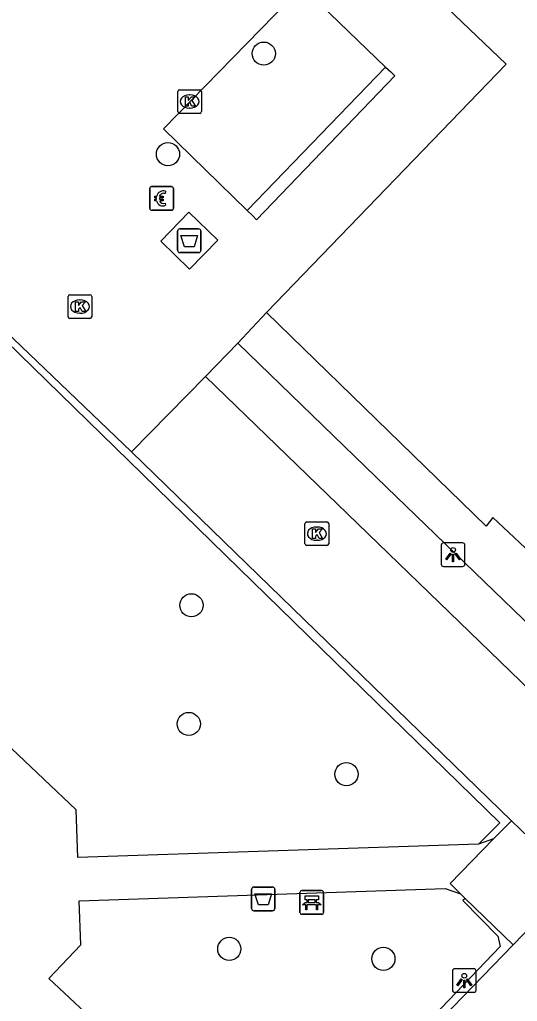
# Model space of a CAD drawing. Extents: x 160356 to 161355, y 381727 to 382845.
# Drawn here: x 161000.6 to 161021.61, y 382663.64 to 382705.11 of the extents above; entities that cross this region are included whole.
import ezdxf

# ---------------------------------------------------------------- set-up
doc = ezdxf.new("R2010")
doc.units = 0
for name, color, linetype in [('IMGEO_Afval_apart_plaats', 7, 'Continuous'), ('IMGEO_Afvalbak', 7, 'Continuous'), ('IMGEO_Bank', 7, 'Continuous'), ('IMGEO_Betaalautomaat', 7, 'Continuous'), ('IMGEO_Boom', 7, 'Continuous'), ('IMGEO_Haag', 7, 'Continuous'), ('IMGEO_Kolk', 7, 'Continuous'), ('IMGEO_Lichtpunt', 7, 'Continuous'), ('IMGEO_Pand', 7, 'Continuous'), ('IMGEO_Parkeervlak_open', 7, 'Continuous'), ('IMGEO_Rijbaan_lokaal_open', 7, 'Continuous'), ('IMGEO_Voetpad_halfverhard', 7, 'Continuous'), ('IMGEO_Voetpad_open', 7, 'Continuous')]:
    doc.layers.add(name, color=color, linetype=linetype)

msp = doc.modelspace()

# ---------------------------------------------------------------- linework, layer by layer
at = {"layer": 'IMGEO_Afval_apart_plaats'}
for p, q in [((161007.264, 382695.368), (161007.264, 382696.168)), ((161007.264, 382696.168), (161007.264, 382695.368)), ((161007.364, 382696.268), (161008.154, 382696.268)), ((161008.154, 382696.268), (161007.364, 382696.268)), ((161008.254, 382696.168), (161008.254, 382695.368)), ((161008.254, 382695.368), (161008.254, 382696.168)), ((161008.154, 382695.268), (161007.364, 382695.268)), ((161007.364, 382695.268), (161008.154, 382695.268))]:
    msp.add_line(p, q, dxfattribs=at)
msp.add_lwpolyline([(161007.407, 382695.982), (161008.111, 382695.982), (161007.962, 382695.512), (161007.556, 382695.512), (161007.407, 382695.982)], dxfattribs=at)
for centre, start, end in [((161007.364, 382696.168), 90, 180), ((161007.364, 382696.168), 90, 180), ((161008.154, 382696.168), 0, 90), ((161008.154, 382696.168), 360, 90), ((161007.364, 382695.368), 180, 270), ((161007.364, 382695.368), 180, 270), ((161008.154, 382695.368), 270, 0), ((161008.154, 382695.368), 270, 0)]:
    msp.add_arc(centre, 0.1, start, end, dxfattribs=at)
at = {"layer": 'IMGEO_Afvalbak'}
for p, q in [((161010.388, 382667.564), (161010.388, 382668.364)), ((161010.388, 382668.364), (161010.388, 382667.564)), ((161010.488, 382668.464), (161011.278, 382668.464)), ((161011.278, 382668.464), (161010.488, 382668.464)), ((161011.378, 382668.364), (161011.378, 382667.564)), ((161011.378, 382667.564), (161011.378, 382668.364)), ((161011.278, 382667.464), (161010.488, 382667.464)), ((161010.488, 382667.464), (161011.278, 382667.464))]:
    msp.add_line(p, q, dxfattribs=at)
msp.add_lwpolyline([(161010.531, 382668.178), (161011.235, 382668.178), (161011.086, 382667.708), (161010.68, 382667.708), (161010.531, 382668.178)], dxfattribs=at)
for centre, start, end in [((161010.488, 382668.364), 90, 180), ((161010.488, 382668.364), 90, 180), ((161011.278, 382668.364), 0, 90), ((161011.278, 382668.364), 360, 90), ((161010.488, 382667.564), 180, 270), ((161010.488, 382667.564), 180, 270), ((161011.278, 382667.564), 270, 0), ((161011.278, 382667.564), 270, 0)]:
    msp.add_arc(centre, 0.1, start, end, dxfattribs=at)
at = {"layer": 'IMGEO_Bank'}
for p, q in [((161012.432, 382667.389), (161012.432, 382668.23)), ((161012.432, 382668.23), (161012.432, 382667.389)), ((161012.507, 382668.314), (161013.348, 382668.314)), ((161013.348, 382668.314), (161012.507, 382668.314)), ((161013.432, 382668.239), (161013.432, 382667.398)), ((161013.432, 382667.398), (161013.432, 382668.239)), ((161013.129, 382667.712), (161012.736, 382667.712)), ((161012.741, 382667.82), (161012.741, 382667.926)), ((161012.785, 382667.926), (161012.785, 382667.82)), ((161013.073, 382667.932), (161012.791, 382667.932)), ((161012.791, 382667.814), (161013.073, 382667.814)), ((161013.079, 382667.82), (161013.079, 382667.926)), ((161013.123, 382667.926), (161013.123, 382667.82)), ((161013.357, 382667.314), (161012.516, 382667.314)), ((161012.516, 382667.314), (161013.357, 382667.314))]:
    msp.add_line(p, q, dxfattribs=at)
for points in [[(161012.679, 382667.712), (161012.537, 382667.712), (161012.649, 382667.814), (161012.735, 382667.814)], [(161012.735, 382667.932), (161012.649, 382667.932), (161012.649, 382668.093), (161013.212, 382668.093), (161013.212, 382667.932), (161013.129, 382667.932)], [(161012.729, 382667.705), (161012.729, 382667.498), (161012.686, 382667.498), (161012.686, 382667.705)], [(161013.129, 382667.814), (161013.212, 382667.814), (161013.324, 382667.712), (161013.185, 382667.712)], [(161013.179, 382667.705), (161013.179, 382667.498), (161013.135, 382667.498), (161013.135, 382667.705)]]:
    msp.add_lwpolyline(points, dxfattribs=at)
for centre, radius, start, end in [((161012.51, 382668.236), 0.0779, 92.4484, 184.2845), ((161012.51, 382668.236), 0.0779, 92.4484, 184.2845), ((161013.354, 382668.236), 0.0779, 2.4484, 94.2845), ((161013.354, 382668.236), 0.0779, 2.4484, 94.2845), ((161012.679, 382667.705), 0.00671, 2.8957, 87.1043), ((161012.736, 382667.705), 0.00671, 92.8957, 177.1043), ((161012.734, 382667.925), 0.00671, 2.8957, 87.1043), ((161012.734, 382667.821), 0.00671, 272.8957, 357.1043), ((161012.791, 382667.925), 0.00671, 92.8957, 177.1043), ((161012.791, 382667.821), 0.00671, 182.8957, 267.1043), ((161013.073, 382667.925), 0.00671, 2.8957, 87.1043), ((161013.073, 382667.821), 0.00671, 272.8957, 357.1043), ((161013.13, 382667.925), 0.00671, 92.8957, 177.1043), ((161013.13, 382667.821), 0.00671, 182.8957, 267.1043), ((161013.128, 382667.705), 0.00671, 2.8957, 87.1043), ((161013.185, 382667.705), 0.00671, 92.8957, 177.1043), ((161012.51, 382667.392), 0.0779, 182.4484, 274.2845), ((161012.51, 382667.392), 0.0779, 182.4484, 274.2845), ((161013.354, 382667.392), 0.0779, 272.4484, 4.2845), ((161013.354, 382667.392), 0.0779, 272.4484, 4.2845)]:
    msp.add_arc(centre, radius, start, end, dxfattribs=at)
at = {"layer": 'IMGEO_Betaalautomaat'}
for p, q in [((161006.093, 382697.129), (161006.093, 382697.97)), ((161006.093, 382697.97), (161006.093, 382697.129)), ((161006.168, 382698.053), (161007.009, 382698.053)), ((161007.009, 382698.053), (161006.168, 382698.053)), ((161007.092, 382697.979), (161007.092, 382697.138)), ((161007.092, 382697.138), (161007.092, 382697.979)), ((161006.376, 382697.517), (161006.376, 382697.585)), ((161006.497, 382697.585), (161006.497, 382697.517)), ((161006.755, 382697.858), (161006.738, 382697.758)), ((161006.742, 382697.352), (161006.764, 382697.265)), ((161007.018, 382697.054), (161006.177, 382697.054)), ((161006.177, 382697.054), (161007.018, 382697.054))]:
    msp.add_line(p, q, dxfattribs=at)
for points in [[(161006.376, 382697.585), (161006.307, 382697.585), (161006.307, 382697.654), (161006.386, 382697.654)], [(161006.508, 382697.654), (161006.655, 382697.654), (161006.655, 382697.585), (161006.497, 382697.585)], [(161006.381, 382697.448), (161006.307, 382697.448), (161006.307, 382697.517), (161006.376, 382697.517)], [(161006.497, 382697.517), (161006.655, 382697.517), (161006.655, 382697.448), (161006.511, 382697.448)]]:
    msp.add_lwpolyline(points, dxfattribs=at)
for centre, radius, start, end in [((161006.171, 382697.976), 0.0779, 92.4484, 184.2845), ((161006.171, 382697.976), 0.0779, 92.4484, 184.2845), ((161007.015, 382697.976), 0.0779, 2.4484, 94.2845), ((161007.015, 382697.976), 0.0779, 2.4484, 94.2845), ((161006.669, 382697.578), 0.293, 73.014, 165.0139), ((161006.675, 382697.591), 0.179, 69.3236, 159.5683), ((161006.642, 382697.503), 0.267, 191.8096, 297.0389), ((161006.675, 382697.518), 0.179, 202.7625, 291.8693), ((161007.015, 382697.132), 0.0779, 272.4484, 4.2845), ((161007.015, 382697.132), 0.0779, 272.4484, 4.2845), ((161006.171, 382697.132), 0.0779, 182.4484, 274.2845), ((161006.171, 382697.132), 0.0779, 182.4484, 274.2845)]:
    msp.add_arc(centre, radius, start, end, dxfattribs=at)
at = {"layer": 'IMGEO_Boom'}
for centre in [(161010.905, 382703.672), (161006.862, 382699.424), (161007.852, 382680.368), (161007.739, 382675.354), (161014.396, 382673.234), (161009.45, 382665.855), (161015.955, 382665.434)]:
    msp.add_circle(centre, 0.489, dxfattribs=at)
at = {"layer": 'IMGEO_Haag'}
for points in [[(160999.719, 382691.83), (161000, 382691.554), (161020.878, 382671.174), (161019.973, 382670.284)], [(161019.403, 382667.989), (161019.31, 382667.899), (161020.781, 382666.386), (161020.887, 382665.955), (161011.285, 382655.914)]]:
    msp.add_lwpolyline(points, dxfattribs=at)
at = {"layer": 'IMGEO_Kolk'}
for p, q in [((161007.351, 382702.147), (161008.203, 382702.147)), ((161007.276, 382701.221), (161007.276, 382702.073)), ((161007.764, 382701.927), (161007.789, 382701.927)), ((161008.277, 382702.073), (161008.277, 382701.221)), ((161007.787, 382701.367), (161007.762, 382701.367)), ((161008.203, 382701.147), (161007.351, 382701.147)), ((161002.642, 382692.559), (161002.642, 382693.411)), ((161002.717, 382693.485), (161003.569, 382693.485)), ((161003.643, 382693.411), (161003.643, 382692.559)), ((161003.13, 382693.265), (161003.155, 382693.265)), ((161003.153, 382692.705), (161003.128, 382692.705)), ((161003.569, 382692.485), (161002.717, 382692.485)), ((161012.721, 382683.894), (161013.573, 382683.894)), ((161012.646, 382682.968), (161012.646, 382683.82)), ((161013.134, 382683.674), (161013.159, 382683.674)), ((161013.647, 382683.82), (161013.647, 382682.968)), ((161013.157, 382683.114), (161013.132, 382683.114)), ((161013.573, 382682.894), (161012.721, 382682.894))]:
    msp.add_line(p, q, dxfattribs=at)
for points in [[(161007.351, 382702.147), (161008.203, 382702.147)], [(161007.276, 382701.221), (161007.276, 382702.073)], [(161007.597, 382701.847), (161007.72, 382701.847), (161007.72, 382701.696), (161007.85, 382701.847), (161008.014, 382701.847), (161007.868, 382701.696), (161008.021, 382701.447), (161007.869, 382701.447), (161007.784, 382701.611), (161007.72, 382701.544), (161007.72, 382701.447), (161007.597, 382701.447), (161007.597, 382701.847)], [(161008.277, 382702.073), (161008.277, 382701.221)], [(161008.203, 382701.147), (161007.351, 382701.147)], [(161002.642, 382692.559), (161002.642, 382693.411)], [(161002.717, 382693.485), (161003.569, 382693.485)], [(161003.643, 382693.411), (161003.643, 382692.559)], [(161002.963, 382693.185), (161003.086, 382693.185), (161003.086, 382693.034), (161003.216, 382693.185), (161003.38, 382693.185), (161003.234, 382693.034), (161003.387, 382692.785), (161003.235, 382692.785), (161003.15, 382692.949), (161003.086, 382692.882), (161003.086, 382692.785), (161002.963, 382692.785), (161002.963, 382693.185)], [(161003.569, 382692.485), (161002.717, 382692.485)], [(161012.721, 382683.894), (161013.573, 382683.894)], [(161012.646, 382682.968), (161012.646, 382683.82)], [(161012.967, 382683.594), (161013.09, 382683.594), (161013.09, 382683.443), (161013.22, 382683.594), (161013.384, 382683.594), (161013.238, 382683.443), (161013.391, 382683.194), (161013.239, 382683.194), (161013.154, 382683.358), (161013.09, 382683.291), (161013.09, 382683.194), (161012.967, 382683.194), (161012.967, 382683.594)], [(161013.647, 382683.82), (161013.647, 382682.968)], [(161013.573, 382682.894), (161012.721, 382682.894)]]:
    msp.add_lwpolyline(points, dxfattribs=at)
for centre, start, end in [((161007.353, 382702.071), 91.552, 178.448), ((161007.353, 382702.071), 91.552, 178.448), ((161008.201, 382702.071), 1.552, 88.448), ((161008.201, 382702.071), 1.552, 88.448), ((161007.353, 382701.223), 181.552, 268.448), ((161007.353, 382701.223), 181.552, 268.448), ((161008.201, 382701.223), 271.552, 358.448), ((161008.201, 382701.223), 271.552, 358.448), ((161002.719, 382693.409), 91.552, 178.448), ((161002.719, 382693.409), 91.552, 178.448), ((161003.567, 382693.409), 1.552, 88.448), ((161003.567, 382693.409), 1.552, 88.448), ((161002.719, 382692.561), 181.552, 268.448), ((161002.719, 382692.561), 181.552, 268.448), ((161003.567, 382692.561), 271.552, 358.448), ((161003.567, 382692.561), 271.552, 358.448), ((161012.723, 382683.818), 91.552, 178.448), ((161012.723, 382683.818), 91.552, 178.448), ((161013.571, 382683.818), 1.552, 88.448), ((161013.571, 382683.818), 1.552, 88.448), ((161012.723, 382682.97), 181.552, 268.448), ((161012.723, 382682.97), 181.552, 268.448), ((161013.571, 382682.97), 271.552, 358.448), ((161013.571, 382682.97), 271.552, 358.448)]:
    msp.add_arc(centre, 0.0765, start, end, dxfattribs=at)
for centre, major_axis, ratio, start_param, end_param in [((161007.763, 382701.647), (-0.387, 0.002), 0.722429, 4.712389, 7.853982), ((161007.788, 382701.647), (-0.39, 0.002), 0.717154, 1.570796, 4.712389), ((161003.129, 382692.985), (-0.387, 0.002), 0.722429, 4.712389, 7.853982), ((161003.154, 382692.985), (-0.39, 0.002), 0.717154, 1.570796, 4.712389), ((161013.133, 382683.394), (-0.387, 0.002), 0.722429, 4.712389, 7.853982), ((161013.158, 382683.394), (-0.39, 0.002), 0.717154, 1.570796, 4.712389)]:
    msp.add_ellipse(centre, major_axis=major_axis, ratio=ratio, start_param=start_param, end_param=end_param, dxfattribs=at)
at = {"layer": 'IMGEO_Lichtpunt'}
for p, q in [((161018.399, 382682.911), (161018.399, 382682.104)), ((161018.399, 382682.911), (161018.399, 382682.104)), ((161019.301, 382683.006), (161018.493, 382683.006)), ((161019.301, 382683.006), (161018.493, 382683.006)), ((161019.395, 382682.104), (161019.395, 382682.911)), ((161019.395, 382682.104), (161019.395, 382682.911)), ((161018.493, 382682.01), (161019.301, 382682.01)), ((161018.493, 382682.01), (161019.301, 382682.01)), ((161018.872, 382664.92), (161018.872, 382664.113)), ((161018.872, 382664.92), (161018.872, 382664.113)), ((161019.774, 382665.015), (161018.966, 382665.015)), ((161019.774, 382665.015), (161018.966, 382665.015)), ((161019.868, 382664.113), (161019.868, 382664.92)), ((161019.868, 382664.113), (161019.868, 382664.92)), ((161018.966, 382664.019), (161019.774, 382664.019)), ((161018.966, 382664.019), (161019.774, 382664.019))]:
    msp.add_line(p, q, dxfattribs=at)
for points in [[(161018.773, 382682.575), (161018.812, 382682.547), (161018.624, 382682.285), (161018.586, 382682.312), (161018.773, 382682.575)], [(161018.875, 382682.527), (161018.922, 382682.527), (161018.922, 382682.205), (161018.875, 382682.205), (161018.875, 382682.527)], [(161018.985, 382682.547), (161019.023, 382682.574), (161019.21, 382682.312), (161019.171, 382682.284), (161018.985, 382682.547)], [(161019.246, 382664.584), (161019.285, 382664.556), (161019.097, 382664.294), (161019.059, 382664.321), (161019.246, 382664.584)], [(161019.348, 382664.536), (161019.395, 382664.536), (161019.395, 382664.214), (161019.348, 382664.214), (161019.348, 382664.536)], [(161019.458, 382664.556), (161019.496, 382664.583), (161019.683, 382664.321), (161019.644, 382664.293), (161019.458, 382664.556)]]:
    msp.add_lwpolyline(points, dxfattribs=at)
for centre in [(161018.898, 382682.709), (161019.371, 382664.718)]:
    msp.add_circle(centre, 0.0994, dxfattribs=at)
for centre, start, end in [((161018.493, 382682.911), 90, 180), ((161018.493, 382682.911), 90, 180), ((161019.301, 382682.911), 0, 90), ((161019.301, 382682.911), 0, 90), ((161018.493, 382682.104), 180, 270), ((161018.493, 382682.104), 180, 270), ((161019.301, 382682.104), 270, 0), ((161019.301, 382682.104), 270, 360), ((161018.966, 382664.92), 90, 180), ((161018.966, 382664.92), 90, 180), ((161019.774, 382664.92), 0, 90), ((161019.774, 382664.92), 0, 90), ((161018.966, 382664.113), 180, 270), ((161018.966, 382664.113), 180, 270), ((161019.774, 382664.113), 270, 0), ((161019.774, 382664.113), 270, 360)]:
    msp.add_arc(centre, 0.0946, start, end, dxfattribs=at)
at = {"layer": 'IMGEO_Pand'}
for points in [[(161046.813, 382739.8), (161042.849, 382735.757), (161047.885, 382730.864), (161022.837, 382704.988), (161017.933, 382709.791), (161016.186, 382707.964), (161021.141, 382703.229), (161011.019, 382692.737)], [(161030.553, 382679.728), (161029.551, 382680.716), (161027.383, 382680.271), (161024.792, 382680.753), (161022.615, 382682.157), (161020.579, 382684.07), (161020.295, 382683.715), (161011.019, 382692.737)]]:
    msp.add_lwpolyline(points, dxfattribs=at)
at = {"layer": 'IMGEO_Parkeervlak_open'}
msp.add_lwpolyline([(161010.206, 382697.051), (161016.051, 382703.101)], dxfattribs=at)
at = {"layer": 'IMGEO_Rijbaan_lokaal_open'}
for points in [[(161012.521, 382706.506), (161006.671, 382700.499), (161010.206, 382697.051)], [(161016.051, 382703.101), (161012.521, 382706.506)], [(161016.051, 382703.101), (161016.272, 382702.898), (161016.445, 382702.731), (161010.603, 382696.652), (161010.437, 382696.819), (161010.206, 382697.051)], [(161006.557, 382695.751), (161007.743, 382696.97), (161008.961, 382695.785), (161007.776, 382694.566), (161006.557, 382695.751)], [(161011.019, 382692.737), (161009.817, 382691.441)], [(160999.917, 382692.027), (161000, 382691.947), (161005.326, 382686.846)], [(161009.817, 382691.441), (161008.443, 382690.035)], [(161008.443, 382690.035), (161005.326, 382686.846)], [(161024.019, 382668.697), (161021.438, 382666.03)], [(161021.438, 382666.03), (161011.659, 382655.917)]]:
    msp.add_lwpolyline(points, dxfattribs=at)
at = {"layer": 'IMGEO_Voetpad_halfverhard'}
for points in [[(161019.973, 382670.284), (161003.052, 382669.72), (161002.984, 382671.734), (160998.879, 382675.614), (160996.959, 382675.528), (160996.579, 382689.133), (160997.371, 382689.495), (160999.719, 382691.83)], [(161020.606, 382670.504), (161019.973, 382670.284)], [(161009.047, 382657.839), (161001.837, 382664.603), (161003.186, 382666.032), (161003.113, 382667.879), (161018.57, 382668.409), (161019.205, 382668.18)]]:
    msp.add_lwpolyline(points, dxfattribs=at)
at = {"layer": 'IMGEO_Voetpad_open'}
for points in [[(161009.817, 382691.441), (161016.092, 382685.358), (161026.399, 382675.386), (161030.553, 382679.728)], [(161008.443, 382690.035), (161026.457, 382672.607), (161038.902, 382685.529), (161039.193, 382685.83)], [(161005.326, 382686.846), (161021.37, 382671.265)], [(161021.37, 382671.265), (161020.606, 382670.504)], [(161024.019, 382668.697), (161021.37, 382671.265)], [(161019.205, 382668.18), (161018.769, 382668.615), (161020.606, 382670.504)], [(161019.205, 382668.18), (161019.403, 382667.989)], [(161019.403, 382667.989), (161021.438, 382666.03)]]:
    msp.add_lwpolyline(points, dxfattribs=at)

doc.saveas('drawing.dxf')
